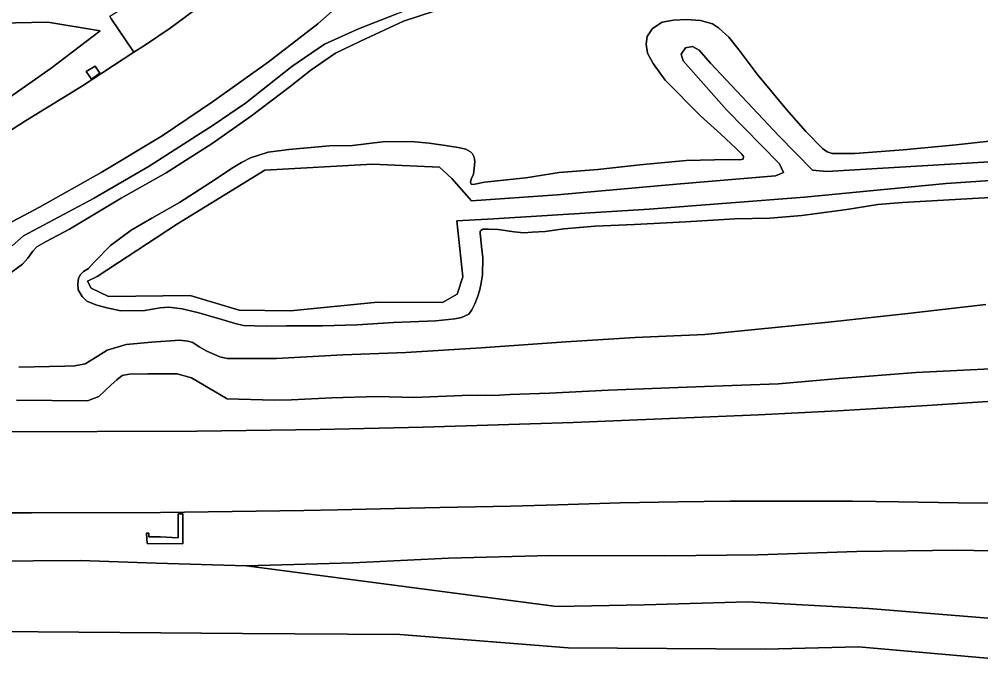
# Model space of a CAD drawing. Extents: x 157648 to 158502, y 379212 to 380938.
# Drawn here: x 157974.1 to 158116.9, y 379417.6 to 379512.9 of the extents above; entities that cross this region are included whole.
import ezdxf

# ---------------------------------------------------------------- set-up
doc = ezdxf.new("R2010")
doc.units = 0
for name, color, linetype in [('IMGEO_Berm_groen', 7, 'Continuous'), ('IMGEO_Berm_open', 7, 'Continuous'), ('IMGEO_Gemengd_bos', 7, 'Continuous'), ('IMGEO_Grasland_overig', 7, 'Continuous'), ('IMGEO_Meer_plas_ven_vijver', 7, 'Continuous'), ('IMGEO_Moeras', 7, 'Continuous'), ('IMGEO_Rijbaan_autosnelweg', 7, 'Continuous'), ('IMGEO_Rijbaan_lokaal_onverhard', 7, 'Continuous'), ('IMGEO_Terreindeel_gesloten', 7, 'Continuous')]:
    doc.layers.add(name, color=color, linetype=linetype)

msp = doc.modelspace()

# ---------------------------------------------------------------- linework, layer by layer
at = {"layer": 'IMGEO_Berm_groen'}
for points in [[(157971.91, 379495.84), (157975.09, 379497.86), (157983.54, 379503.08), (157991.14, 379508.08), (157987.75, 379513.12), (157987.59, 379513.4), (157989.5, 379514.61), (157999.61, 379521.04), (158015.93, 379531.54), (158008.48, 379531.04), (157997.61, 379530.06), (157985.87, 379528.66), (157971.73, 379526.62)], [(157973.07, 379479.32), (157974.79, 379480.78), (157985.15, 379486.34), (157993.4, 379491.12), (158002.92, 379497.2), (158007.73, 379500.49), (158014.62, 379505.92), (158019.46, 379509.22), (158024.48, 379511.5), (158030.19, 379513.73), (158033.72, 379515.19), (158028.93, 379518.79), (158028.63, 379518.93), (158027.52, 379520.23), (158024.36, 379517.49), (158018.44, 379512.27), (158011.1, 379506.56), (158002.81, 379500.7), (157995.37, 379495.66), (157986.31, 379490.2), (157977.15, 379485.04), (157968.36, 379480.4)], [(158035.75, 379514.12), (158031.2, 379512.65), (158024.8, 379509.69), (158021.09, 379507.93), (158019.51, 379506.84), (158017.42, 379505.37), (158014.33, 379502.94), (158008.59, 379498.61), (158002.79, 379494.52), (157995.94, 379490.15), (157989.25, 379486.4), (157981.6, 379481.78), (157978.13, 379479.94), (157976.76, 379479.15), (157976.17, 379478.5), (157975.42, 379477.49), (157974.64, 379476.57), (157972.95, 379475.37)], [(157968.72, 379512.31), (157978.4, 379512.5), (157986.16, 379511.23), (157978.9, 379505.67), (157969.39, 379499.05)], [(158125.74, 379486.89), (158116.54, 379486.4), (158105.22, 379485.76), (158101.58, 379485.46), (158096.99, 379484.68), (158090.28, 379483.81), (158085.54, 379483.41), (158080.36, 379483.31), (158073.05, 379482.87), (158070.2, 379482.71), (158065.46, 379482.5), (158059.63, 379482.22), (158054.95, 379481.84), (158052.18, 379481.43), (158050.26, 379481.34), (158049.04, 379481.24), (158047.62, 379481.38), (158045.25, 379481.71), (158043.78, 379481.77), (158042.94, 379481.77), (158042.7, 379481.65), (158042.58, 379481.49), (158042.54, 379481.15), (158042.63, 379480.27), (158042.76, 379479.2), (158042.93, 379477.54), (158042.88, 379474.99), (158042.65, 379473.54), (158042.44, 379472.62), (158042.19, 379471.84), (158041.74, 379470.7), (158041.34, 379469.79), (158040.85, 379469.18), (158039.8, 379468.69), (158038.8, 379468.48), (158035.96, 379468.17), (158029.69, 379467.91), (158024.32, 379467.6), (158019.17, 379467.44), (158013.8, 379467.44), (158010.77, 379467.4), (158007.45, 379467.5), (158006.21, 379467.76), (158004.23, 379468.39), (158000.79, 379469.36), (157998.31, 379469.98), (157996.34, 379470.22), (157995.06, 379470.11), (157992.8, 379469.71), (157989.23, 379469.68), (157987.15, 379470.09), (157985.52, 379470.57), (157984.19, 379471.12), (157983.5, 379471.81), (157982.89, 379472.79), (157982.85, 379473.6), (157982.92, 379474.5), (157983.24, 379475.03), (157983.7, 379475.49), (157984.41, 379475.94), (157985.27, 379476.89), (157987.7, 379479.37), (157990.75, 379481.62), (157993.8, 379483.41), (157997.95, 379485.72), (158003.21, 379489.14), (158005.66, 379490.8), (158007.15, 379491.68), (158008.47, 379492.37), (158011.08, 379493.21), (158014.14, 379493.6), (158020.2, 379494.15), (158023.6, 379494.21), (158028.04, 379494.75), (158032.31, 379494.82), (158034.98, 379494.53), (158037.39, 379494.18), (158039.28, 379493.89), (158040.41, 379493.64), (158041.13, 379493.27), (158041.4, 379492.98), (158041.66, 379492.49), (158041.75, 379491.76), (158041.68, 379490.85), (158041.59, 379489.94), (158041.2, 379489.21), (158041.12, 379488.69), (158041.23, 379488.46), (158041.5, 379488.41), (158043.18, 379488.75), (158049.31, 379489.42), (158054.28, 379490.17), (158060, 379490.62), (158066.24, 379491.31), (158073.13, 379491.96), (158079.42, 379492.13), (158081.12, 379492.09), (158081.58, 379492.17), (158081.65, 379492.55), (158081.38, 379492.93), (158080.59, 379493.7), (158078.28, 379495.9), (158075.28, 379498.59), (158070.02, 379503.89), (158068.24, 379506.38), (158067.39, 379507.93), (158067.22, 379509.23), (158067.34, 379510.39), (158068.14, 379511.59), (158069.56, 379512.52), (158071.26, 379512.83), (158073.2, 379512.88), (158075.26, 379512.76), (158077.04, 379512.26), (158077.91, 379511.68), (158079.46, 379510.26), (158080.99, 379508.34), (158083.67, 379504.8), (158088.04, 379499.55), (158090.9, 379496.29), (158093.38, 379493.74), (158094.06, 379493.27), (158094.79, 379493), (158098.19, 379493.01), (158105.34, 379493.56), (158113.21, 379494.31), (158121.27, 379495.17)], [(157974.06, 379461.32), (157980.91, 379461.43), (157982.4, 379461.52), (157983.9, 379461.8), (157985.73, 379462.87), (157987.18, 379463.82), (157990.01, 379464.65), (157993.79, 379465.03), (157997.97, 379465.33), (157999.18, 379465.16), (157999.91, 379464.95), (158000.83, 379464.3), (158001.97, 379463.66), (158003.89, 379462.84), (158005, 379462.58), (158012.34, 379462.61), (158022.19, 379463.15), (158031.52, 379463.49), (158042.69, 379464.16), (158055.29, 379465.04), (158065.54, 379465.72), (158075.9, 379466.17), (158094.27, 379467.96), (158106.05, 379469.25), (158117.6, 379470.59)], [(158120.31, 379461.17), (158107.27, 379460.53), (158095.85, 379459.6), (158086.83, 379458.82), (158075.86, 379458.44), (158061.59, 379457.89), (158052.85, 379457.45), (158046.96, 379457.22), (158045.41, 379457.12), (158044.28, 379457.1), (158043.36, 379457.12), (158042.18, 379457.1), (158041.09, 379457.12), (158032.72, 379456.81), (158027.3, 379456.96), (158020.54, 379456.73), (158014.53, 379456.47), (158011.96, 379456.42), (158005, 379456.58), (157999.7, 379459.7), (157997.56, 379460.3), (157993.21, 379460.32), (157990.47, 379460.27), (157989.4, 379460.06), (157988.64, 379459.44), (157987.77, 379458.7), (157986.83, 379457.79), (157985.95, 379456.95), (157984.28, 379456.28), (157973.73, 379456.41)], [(157970.92, 379451.7), (158000.48, 379451.82), (158018.83, 379452.05), (158034.11, 379452.37), (158056.37, 379453.09), (158083.88, 379454.2), (158095.65, 379454.84), (158108.91, 379455.62), (158126.85, 379456.82)], [(158121.53, 379441.1), (158113.52, 379441.17), (158104.69, 379441.29), (158097.8, 379441.42), (158089.91, 379441.42), (158079.66, 379441.4), (158071.97, 379441.33), (158063.32, 379441.15), (158054.09, 379440.86), (158047.12, 379440.69), (158036.59, 379440.48), (158029.87, 379440.31), (158021.36, 379440.12), (158016.37, 379440.03), (157995.12, 379439.75), (157975.95, 379439.66), (157962.56, 379439.67)], [(157969.11, 379432.52), (157983.21, 379432.62), (157994.48, 379432.19), (158007.86, 379431.81), (158023.65, 379432.24), (158037.87, 379432.97), (158052.96, 379433.34), (158069.96, 379433.3), (158083.78, 379433.43), (158098.49, 379433.93), (158113.47, 379434.12), (158132.62, 379433.72)]]:
    msp.add_lwpolyline(points, dxfattribs=at)
for points in [[(157986.12, 379504.95), (157984.85, 379504.05), (157984.07, 379505.18), (157985.41, 379505.97)], [(157995.12, 379436.1), (157997.75, 379435.95), (157997.74, 379439.51), (157998.44, 379439.51), (157998.43, 379435.09), (157993.14, 379435.11), (157993.05, 379436.67), (157993.36, 379436.65), (157993.36, 379436.1)]]:
    msp.add_lwpolyline(points, close=True, dxfattribs=at)
at = {"layer": 'IMGEO_Berm_open'}
msp.add_lwpolyline([(157987.75, 379513.12), (157991.14, 379508.08), (157992.71, 379509.03), (157996.52, 379511.61), (158001.29, 379515.12)], dxfattribs=at)
at = {"layer": 'IMGEO_Gemengd_bos'}
msp.add_lwpolyline([(158124.01, 379417.57), (158098.69, 379419.8), (158084.85, 379419.42), (158055.62, 379419.66), (158048.15, 379420.24), (158030.62, 379421.64), (158007.26, 379421.76), (157952.58, 379422.23)], dxfattribs=at)
at = {"layer": 'IMGEO_Grasland_overig'}
for points in [[(157972.95, 379475.37), (157974.64, 379476.57), (157975.42, 379477.49), (157976.17, 379478.5), (157976.76, 379479.15), (157978.13, 379479.94), (157981.6, 379481.78), (157989.25, 379486.4), (157995.94, 379490.15), (158002.79, 379494.52), (158008.59, 379498.61), (158014.33, 379502.94), (158017.42, 379505.37), (158019.51, 379506.84), (158021.09, 379507.93), (158024.8, 379509.69), (158031.2, 379512.65), (158035.75, 379514.12)], [(158030.19, 379513.73), (158024.48, 379511.5), (158019.46, 379509.22), (158014.62, 379505.92), (158007.73, 379500.49), (158002.92, 379497.2), (157993.4, 379491.12), (157985.15, 379486.34), (157974.79, 379480.78), (157973.07, 379479.32)], [(158117.6, 379470.59), (158106.05, 379469.25), (158094.27, 379467.96), (158075.9, 379466.17), (158065.54, 379465.72), (158055.29, 379465.04), (158042.69, 379464.16), (158031.52, 379463.49), (158022.19, 379463.15), (158012.34, 379462.61), (158005, 379462.58), (158003.89, 379462.84), (158001.97, 379463.66), (158000.83, 379464.3), (157999.91, 379464.95), (157999.18, 379465.16), (157997.97, 379465.33), (157993.79, 379465.03), (157990.01, 379464.65), (157987.18, 379463.82), (157985.73, 379462.87), (157983.9, 379461.8), (157982.4, 379461.52), (157980.91, 379461.43), (157974.06, 379461.32)], [(157973.73, 379456.41), (157984.28, 379456.28), (157985.95, 379456.95), (157986.83, 379457.79), (157987.77, 379458.7), (157988.64, 379459.44), (157989.4, 379460.06), (157990.47, 379460.27), (157993.21, 379460.32), (157997.56, 379460.3), (157999.7, 379459.7), (158005, 379456.58), (158011.96, 379456.42), (158014.53, 379456.47), (158020.54, 379456.73), (158027.3, 379456.96), (158032.72, 379456.81), (158041.09, 379457.12), (158042.18, 379457.1), (158043.36, 379457.12), (158044.28, 379457.1), (158045.41, 379457.12), (158046.96, 379457.22), (158052.85, 379457.45), (158061.59, 379457.89), (158075.86, 379458.44), (158086.83, 379458.82), (158095.85, 379459.6), (158107.27, 379460.53), (158120.31, 379461.17)]]:
    msp.add_lwpolyline(points, dxfattribs=at)
msp.add_lwpolyline([(158007.86, 379431.81), (158053.91, 379425.79), (158066.88, 379426.04), (158082.3, 379426.45), (158100.24, 379425.5), (158117.98, 379424.06), (158126.56, 379423.51), (158140.64, 379422.88), (158153.5, 379422.3), (158156.81, 379422.23), (158168.24, 379421.65), (158179.3, 379420.97), (158169.18, 379434.02), (158147.8, 379434.04), (158132.62, 379433.72), (158113.47, 379434.12), (158098.49, 379433.93), (158083.78, 379433.43), (158069.96, 379433.3), (158052.96, 379433.34), (158037.87, 379432.97), (158023.65, 379432.24)], close=True, dxfattribs=at)
at = {"layer": 'IMGEO_Meer_plas_ven_vijver'}
msp.add_lwpolyline([(158122.33, 379492.02), (158093.99, 379490.34), (158091.87, 379490.56), (158086.89, 379495.64), (158076.75, 379506.41), (158075.07, 379508.35), (158074.05, 379508.9), (158073.01, 379508.7), (158072.41, 379507.75), (158072.7, 379506.77), (158079.14, 379499.51), (158086.98, 379491.49), (158087.6, 379490.17), (158086.41, 379489.71), (158071.69, 379488.45), (158053.99, 379486.87), (158041.28, 379486.01), (158038.37, 379489.3), (158036.5, 379490.98), (158026.59, 379491.41), (158010.6, 379490.55), (157997.61, 379482.58), (157985.71, 379474.78), (157984.28, 379474.05), (157984.82, 379473.05), (157987.37, 379471.79), (157999.52, 379471.96), (158006.78, 379469.77), (158014.4, 379469.67), (158027.31, 379470.97), (158036.97, 379470.89), (158039.15, 379472.15), (158039.99, 379474.72), (158039.11, 379483.01), (158044.52, 379483.31), (158067.63, 379484.77), (158090.69, 379486.53), (158111.73, 379488.58), (158130.72, 379489.86)], dxfattribs=at)
at = {"layer": 'IMGEO_Moeras'}
for points in [[(157969.39, 379499.05), (157978.9, 379505.67), (157986.16, 379511.23), (157978.4, 379512.5), (157968.72, 379512.31)], [(158121.27, 379495.17), (158113.21, 379494.31), (158105.34, 379493.56), (158098.19, 379493.01), (158094.79, 379493), (158094.06, 379493.27), (158093.38, 379493.74), (158090.9, 379496.29), (158088.04, 379499.55), (158083.67, 379504.8), (158080.99, 379508.34), (158079.46, 379510.26), (158077.91, 379511.68), (158077.04, 379512.26), (158075.26, 379512.76), (158073.2, 379512.88), (158071.26, 379512.83), (158069.56, 379512.52), (158068.14, 379511.59), (158067.34, 379510.39), (158067.22, 379509.23), (158067.39, 379507.93), (158068.24, 379506.38), (158070.02, 379503.89), (158075.28, 379498.59), (158078.28, 379495.9), (158080.59, 379493.7), (158081.38, 379492.93), (158081.65, 379492.55), (158081.58, 379492.17), (158081.12, 379492.09), (158079.42, 379492.13), (158073.13, 379491.96), (158066.24, 379491.31), (158060, 379490.62), (158054.28, 379490.17), (158049.31, 379489.42), (158043.18, 379488.75), (158041.5, 379488.41), (158041.23, 379488.46), (158041.12, 379488.69), (158041.2, 379489.21), (158041.59, 379489.94), (158041.68, 379490.85), (158041.75, 379491.76), (158041.66, 379492.49), (158041.4, 379492.98), (158041.13, 379493.27), (158040.41, 379493.64), (158039.28, 379493.89), (158037.39, 379494.18), (158034.98, 379494.53), (158032.31, 379494.82), (158028.04, 379494.75), (158023.6, 379494.21), (158020.2, 379494.15), (158014.14, 379493.6), (158011.08, 379493.21), (158008.47, 379492.37), (158007.15, 379491.68), (158005.66, 379490.8), (158003.21, 379489.14), (157997.95, 379485.72), (157993.8, 379483.41), (157990.75, 379481.62), (157987.7, 379479.37), (157985.27, 379476.89), (157984.41, 379475.94), (157983.7, 379475.49), (157983.24, 379475.03), (157982.92, 379474.5), (157982.85, 379473.6), (157982.89, 379472.79), (157983.5, 379471.81), (157984.19, 379471.12), (157985.52, 379470.57), (157987.15, 379470.09), (157989.23, 379469.68), (157992.8, 379469.71), (157995.06, 379470.11), (157996.34, 379470.22), (157998.31, 379469.98), (158000.79, 379469.36), (158004.23, 379468.39), (158006.21, 379467.76), (158007.45, 379467.5), (158010.77, 379467.4), (158013.8, 379467.44), (158019.17, 379467.44), (158024.32, 379467.6), (158029.69, 379467.91), (158035.96, 379468.17), (158038.8, 379468.48), (158039.8, 379468.69), (158040.85, 379469.18), (158041.34, 379469.79), (158041.74, 379470.7), (158042.19, 379471.84), (158042.44, 379472.62), (158042.65, 379473.54), (158042.88, 379474.99), (158042.93, 379477.54), (158042.76, 379479.2), (158042.63, 379480.27), (158042.54, 379481.15), (158042.58, 379481.49), (158042.7, 379481.65), (158042.94, 379481.77), (158043.78, 379481.77), (158045.25, 379481.71), (158047.62, 379481.38), (158049.04, 379481.24), (158050.26, 379481.34), (158052.18, 379481.43), (158054.95, 379481.84), (158059.63, 379482.22), (158065.46, 379482.5), (158070.2, 379482.71), (158073.05, 379482.87), (158080.36, 379483.31), (158085.54, 379483.41), (158090.28, 379483.81), (158096.99, 379484.68), (158101.58, 379485.46), (158105.22, 379485.76), (158116.54, 379486.4), (158125.74, 379486.89)], [(158130.72, 379489.86), (158111.73, 379488.58), (158090.69, 379486.53), (158067.63, 379484.77), (158044.52, 379483.31), (158039.11, 379483.01), (158039.99, 379474.72), (158039.15, 379472.15), (158036.97, 379470.89), (158027.31, 379470.97), (158014.4, 379469.67), (158006.78, 379469.77), (157999.52, 379471.96), (157987.37, 379471.79), (157984.82, 379473.05), (157984.28, 379474.05), (157985.71, 379474.78), (157997.61, 379482.58), (158010.6, 379490.55), (158026.59, 379491.41), (158036.5, 379490.98), (158038.37, 379489.3), (158041.28, 379486.01), (158053.99, 379486.87), (158071.69, 379488.45), (158086.41, 379489.71), (158087.6, 379490.17), (158086.98, 379491.49), (158079.14, 379499.51), (158072.7, 379506.77), (158072.41, 379507.75), (158073.01, 379508.7), (158074.05, 379508.9), (158075.07, 379508.35), (158076.75, 379506.41), (158086.89, 379495.64), (158091.87, 379490.56), (158093.99, 379490.34), (158122.33, 379492.02)]]:
    msp.add_lwpolyline(points, dxfattribs=at)
at = {"layer": 'IMGEO_Rijbaan_autosnelweg'}
for points in [[(157968.36, 379480.4), (157977.15, 379485.04), (157986.31, 379490.2), (157995.37, 379495.66), (158002.81, 379500.7), (158011.1, 379506.56), (158018.44, 379512.27), (158024.36, 379517.49)], [(158001.29, 379515.12), (157996.52, 379511.61), (157992.71, 379509.03), (157991.14, 379508.08), (157983.54, 379503.08), (157975.09, 379497.86), (157971.91, 379495.84)], [(158126.85, 379456.82), (158108.91, 379455.62), (158095.65, 379454.84), (158083.88, 379454.2), (158056.37, 379453.09), (158034.11, 379452.37), (158018.83, 379452.05), (158000.48, 379451.82), (157970.92, 379451.7)], [(157962.56, 379439.67), (157975.95, 379439.66), (157995.12, 379439.75), (158016.37, 379440.03), (158021.36, 379440.12), (158029.87, 379440.31), (158036.59, 379440.48), (158047.12, 379440.69), (158054.09, 379440.86), (158063.32, 379441.15), (158071.97, 379441.33), (158079.66, 379441.4), (158089.91, 379441.42), (158097.8, 379441.42), (158104.69, 379441.29), (158113.52, 379441.17), (158121.53, 379441.1)]]:
    msp.add_lwpolyline(points, dxfattribs=at)
at = {"layer": 'IMGEO_Rijbaan_lokaal_onverhard'}
for points in [[(158117.98, 379424.06), (158100.24, 379425.5), (158082.3, 379426.45), (158066.88, 379426.04), (158053.91, 379425.79), (158007.86, 379431.81), (157994.48, 379432.19), (157983.21, 379432.62), (157969.11, 379432.52)], [(157952.58, 379422.23), (158007.26, 379421.76), (158030.62, 379421.64), (158048.15, 379420.24), (158055.62, 379419.66), (158084.85, 379419.42), (158098.69, 379419.8), (158124.01, 379417.57)]]:
    msp.add_lwpolyline(points, dxfattribs=at)
at = {"layer": 'IMGEO_Terreindeel_gesloten'}
for points in [[(157986.12, 379504.95), (157985.41, 379505.97), (157984.07, 379505.18), (157984.85, 379504.05)], [(157995.12, 379436.1), (157993.36, 379436.1), (157993.36, 379436.65), (157993.05, 379436.67), (157993.14, 379435.11), (157998.43, 379435.09), (157998.44, 379439.51), (157997.74, 379439.51), (157997.75, 379435.95)]]:
    msp.add_lwpolyline(points, close=True, dxfattribs=at)

doc.saveas('drawing.dxf')
